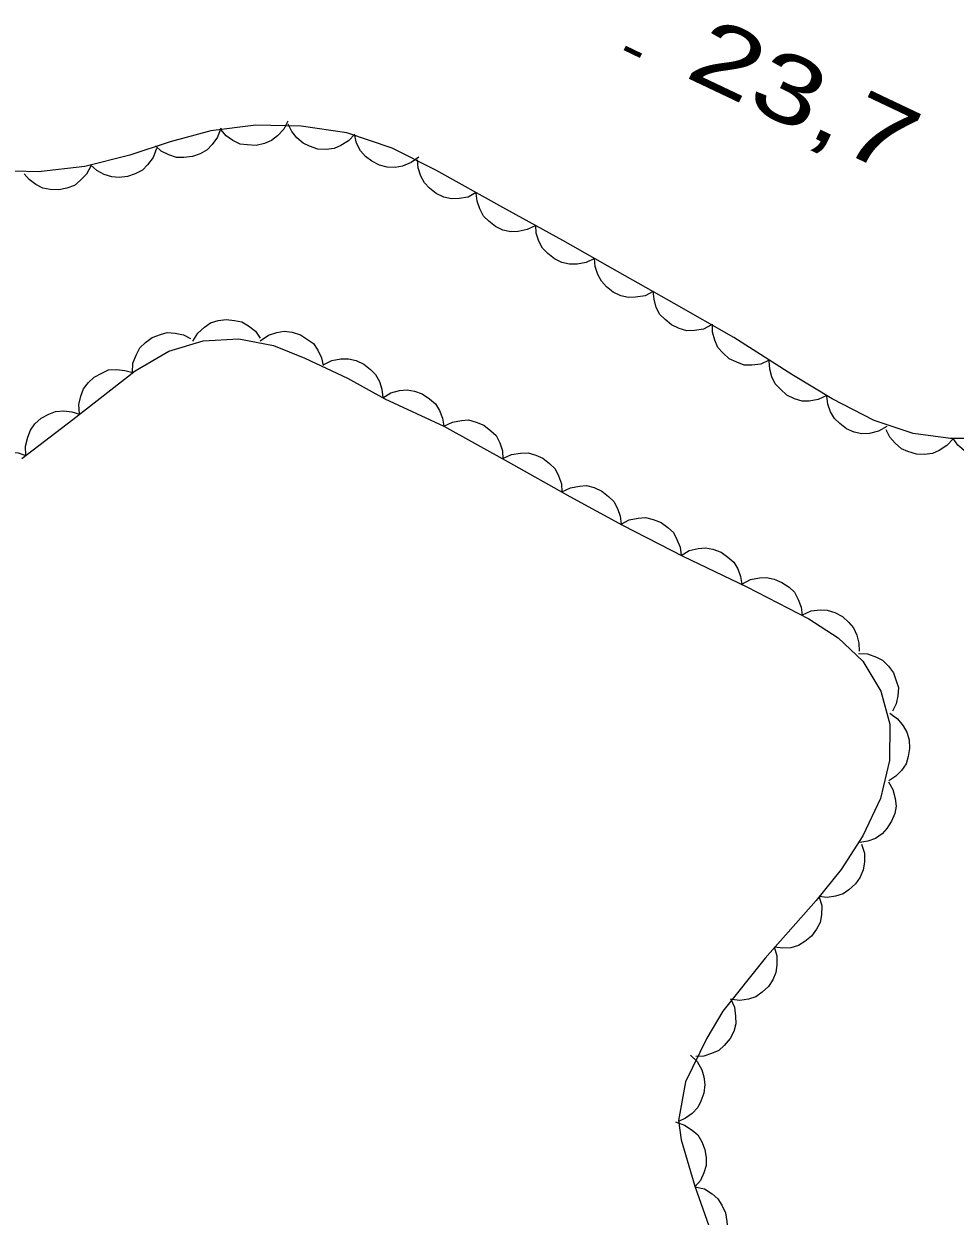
# Model space of a CAD drawing. Extents: x 356765 to 358572, y 5103174 to 5104650.
# Drawn here: x 357799.29 to 357819.98, y 5103742.35 to 5103768.84 of the extents above; entities that cross this region are included whole.
import ezdxf

# ---------------------------------------------------------------- set-up
doc = ezdxf.new("R2010")
doc.units = 0
doc.header["$LTSCALE"] = 0.6
doc.linetypes.add('DOT_DASHED', pattern=[7.7, 5, -1.2, 0.3, -1.2])
doc.layers.add('3', color=7, linetype='Continuous', lineweight=140)
doc.layers.add('44', color=7, linetype='Continuous', lineweight=25)

msp = doc.modelspace()

# ---------------------------------------------------------------- linework, layer by layer
at = {"layer": '3'}
msp.add_line((357812.64, 5103768.31), (357813, 5103768.14), dxfattribs=at)
at = {"layer": '44'}
for points in [[(357805.15, 5103766.68), (357805.06, 5103766.5), (357804.92, 5103766.35), (357804.79, 5103766.25), (357804.63, 5103766.18), (357804.45, 5103766.14), (357804.25, 5103766.15), (357804.09, 5103766.17), (357803.93, 5103766.25), (357803.78, 5103766.35), (357803.66, 5103766.49)], [(357803.66, 5103766.52), (357803.59, 5103766.32), (357803.47, 5103766.16), (357803.36, 5103766.04), (357803.2, 5103765.95), (357803.03, 5103765.89), (357802.84, 5103765.87), (357802.68, 5103765.87), (357802.51, 5103765.93), (357802.34, 5103766.01), (357802.21, 5103766.13)], [(357806.64, 5103766.39), (357806.5, 5103766.24), (357806.33, 5103766.14), (357806.18, 5103766.07), (357806, 5103766.05), (357805.82, 5103766.06), (357805.63, 5103766.12), (357805.49, 5103766.19), (357805.35, 5103766.31), (357805.24, 5103766.45), (357805.16, 5103766.61)], [(357808.06, 5103765.88), (357807.89, 5103765.76), (357807.7, 5103765.68), (357807.54, 5103765.65), (357807.36, 5103765.66), (357807.19, 5103765.7), (357807.02, 5103765.79), (357806.88, 5103765.89), (357806.77, 5103766.02), (357806.68, 5103766.19), (357806.64, 5103766.36)], [(357802.23, 5103766.07), (357802.16, 5103765.87), (357802.03, 5103765.71), (357801.92, 5103765.59), (357801.76, 5103765.51), (357801.59, 5103765.45), (357801.4, 5103765.43), (357801.24, 5103765.44), (357801.07, 5103765.49), (357800.91, 5103765.58), (357800.77, 5103765.7)], [(357800.78, 5103765.69), (357800.68, 5103765.5), (357800.54, 5103765.36), (357800.41, 5103765.25), (357800.24, 5103765.19), (357800.06, 5103765.15), (357799.87, 5103765.16), (357799.71, 5103765.19), (357799.55, 5103765.27), (357799.4, 5103765.38), (357799.29, 5103765.51)], [(357809.34, 5103765.09), (357809.16, 5103764.99), (357808.96, 5103764.96), (357808.79, 5103764.95), (357808.62, 5103764.99), (357808.45, 5103765.07), (357808.3, 5103765.19), (357808.19, 5103765.31), (357808.11, 5103765.46), (357808.05, 5103765.64), (357808.03, 5103765.82)], [(357810.66, 5103764.36), (357810.47, 5103764.27), (357810.27, 5103764.23), (357810.11, 5103764.22), (357809.93, 5103764.26), (357809.77, 5103764.34), (357809.62, 5103764.46), (357809.5, 5103764.57), (357809.42, 5103764.73), (357809.36, 5103764.9), (357809.34, 5103765.08)], [(357811.97, 5103763.63), (357811.78, 5103763.54), (357811.58, 5103763.5), (357811.41, 5103763.5), (357811.24, 5103763.54), (357811.08, 5103763.62), (357810.93, 5103763.74), (357810.81, 5103763.86), (357810.73, 5103764.01), (357810.67, 5103764.19), (357810.66, 5103764.37)], [(357813.27, 5103762.89), (357813.09, 5103762.8), (357812.88, 5103762.77), (357812.72, 5103762.76), (357812.55, 5103762.8), (357812.38, 5103762.88), (357812.23, 5103763), (357812.12, 5103763.12), (357812.04, 5103763.27), (357811.98, 5103763.45), (357811.97, 5103763.63)], [(357814.57, 5103762.15), (357814.39, 5103762.06), (357814.19, 5103762.03), (357814.02, 5103762.02), (357813.85, 5103762.07), (357813.68, 5103762.15), (357813.54, 5103762.27), (357813.42, 5103762.38), (357813.34, 5103762.54), (357813.29, 5103762.72), (357813.27, 5103762.9)], [(357803.04, 5103761.79), (357803.15, 5103761.97), (357803.3, 5103762.1), (357803.43, 5103762.2), (357803.6, 5103762.25), (357803.78, 5103762.27), (357803.97, 5103762.25), (357804.13, 5103762.22), (357804.28, 5103762.13), (357804.43, 5103762.01), (357804.54, 5103761.86)], [(357815.85, 5103761.37), (357815.66, 5103761.28), (357815.46, 5103761.26), (357815.29, 5103761.26), (357815.13, 5103761.32), (357814.96, 5103761.4), (357814.82, 5103761.53), (357814.71, 5103761.65), (357814.64, 5103761.81), (357814.59, 5103761.99), (357814.59, 5103762.17)], [(357801.7, 5103761.09), (357801.71, 5103761.3), (357801.79, 5103761.49), (357801.86, 5103761.64), (357801.99, 5103761.76), (357802.14, 5103761.87), (357802.32, 5103761.94), (357802.47, 5103761.98), (357802.65, 5103761.97), (357802.83, 5103761.93), (357802.99, 5103761.85)], [(357804.54, 5103761.8), (357804.72, 5103761.92), (357804.91, 5103761.98), (357805.07, 5103762.01), (357805.25, 5103761.99), (357805.43, 5103761.93), (357805.59, 5103761.83), (357805.72, 5103761.74), (357805.82, 5103761.59), (357805.9, 5103761.42), (357805.94, 5103761.25)], [(357805.95, 5103761.27), (357806.13, 5103761.36), (357806.33, 5103761.4), (357806.5, 5103761.4), (357806.67, 5103761.36), (357806.84, 5103761.28), (357806.99, 5103761.16), (357807.1, 5103761.05), (357807.19, 5103760.89), (357807.24, 5103760.72), (357807.26, 5103760.54)], [(357800.52, 5103760.17), (357800.51, 5103760.38), (357800.55, 5103760.57), (357800.61, 5103760.73), (357800.72, 5103760.87), (357800.85, 5103760.99), (357801.02, 5103761.08), (357801.17, 5103761.15), (357801.35, 5103761.16), (357801.53, 5103761.14), (357801.71, 5103761.09)], [(357817.13, 5103760.58), (357816.94, 5103760.49), (357816.74, 5103760.46), (357816.58, 5103760.46), (357816.41, 5103760.51), (357816.24, 5103760.59), (357816.1, 5103760.72), (357815.98, 5103760.84), (357815.91, 5103761), (357815.86, 5103761.17), (357815.85, 5103761.35)], [(357807.26, 5103760.53), (357807.44, 5103760.64), (357807.63, 5103760.69), (357807.8, 5103760.71), (357807.97, 5103760.68), (357808.14, 5103760.62), (357808.3, 5103760.51), (357808.43, 5103760.4), (357808.52, 5103760.25), (357808.59, 5103760.08), (357808.62, 5103759.9)], [(357818.46, 5103759.89), (357818.28, 5103759.79), (357818.08, 5103759.74), (357817.91, 5103759.73), (357817.74, 5103759.77), (357817.57, 5103759.84), (357817.42, 5103759.96), (357817.3, 5103760.07), (357817.21, 5103760.22), (357817.15, 5103760.39), (357817.13, 5103760.57)], [(357799.33, 5103759.25), (357799.32, 5103759.46), (357799.37, 5103759.66), (357799.43, 5103759.81), (357799.53, 5103759.95), (357799.67, 5103760.08), (357799.84, 5103760.17), (357799.99, 5103760.23), (357800.17, 5103760.24), (357800.35, 5103760.22), (357800.52, 5103760.17)], [(357808.62, 5103759.9), (357808.81, 5103759.99), (357809.01, 5103760.03), (357809.17, 5103760.04), (357809.34, 5103759.99), (357809.51, 5103759.92), (357809.66, 5103759.8), (357809.78, 5103759.69), (357809.86, 5103759.53), (357809.92, 5103759.35), (357809.93, 5103759.17)], [(357819.94, 5103759.62), (357819.8, 5103759.47), (357819.63, 5103759.36), (357819.48, 5103759.29), (357819.3, 5103759.27), (357819.12, 5103759.28), (357818.93, 5103759.34), (357818.79, 5103759.4), (357818.65, 5103759.52), (357818.53, 5103759.66), (357818.45, 5103759.82)], [(357821.44, 5103759.63), (357821.32, 5103759.46), (357821.17, 5103759.33), (357821.02, 5103759.24), (357820.85, 5103759.2), (357820.67, 5103759.18), (357820.48, 5103759.21), (357820.32, 5103759.26), (357820.18, 5103759.36), (357820.04, 5103759.48), (357819.94, 5103759.63)], [(357798.17, 5103758.31), (357798.15, 5103758.51), (357798.19, 5103758.71), (357798.25, 5103758.87), (357798.35, 5103759.01), (357798.48, 5103759.14), (357798.65, 5103759.23), (357798.8, 5103759.3), (357798.97, 5103759.32), (357799.16, 5103759.31), (357799.33, 5103759.25)], [(357809.93, 5103759.18), (357810.12, 5103759.27), (357810.32, 5103759.3), (357810.49, 5103759.31), (357810.66, 5103759.26), (357810.82, 5103759.19), (357810.97, 5103759.07), (357811.09, 5103758.95), (357811.17, 5103758.8), (357811.23, 5103758.62), (357811.24, 5103758.44)], [(357811.24, 5103758.44), (357811.43, 5103758.53), (357811.63, 5103758.57), (357811.79, 5103758.58), (357811.96, 5103758.54), (357812.13, 5103758.46), (357812.28, 5103758.34), (357812.4, 5103758.23), (357812.48, 5103758.07), (357812.54, 5103757.9), (357812.56, 5103757.72)], [(357812.56, 5103757.72), (357812.74, 5103757.82), (357812.94, 5103757.86), (357813.1, 5103757.87), (357813.27, 5103757.83), (357813.45, 5103757.76), (357813.6, 5103757.65), (357813.72, 5103757.54), (357813.8, 5103757.38), (357813.87, 5103757.21), (357813.89, 5103757.03)], [(357813.89, 5103757.03), (357814.07, 5103757.14), (357814.27, 5103757.18), (357814.43, 5103757.2), (357814.6, 5103757.17), (357814.78, 5103757.1), (357814.93, 5103756.99), (357815.06, 5103756.88), (357815.15, 5103756.73), (357815.21, 5103756.56), (357815.24, 5103756.38)], [(357815.24, 5103756.39), (357815.43, 5103756.49), (357815.63, 5103756.53), (357815.79, 5103756.54), (357815.96, 5103756.5), (357816.13, 5103756.43), (357816.29, 5103756.32), (357816.41, 5103756.21), (357816.49, 5103756.05), (357816.56, 5103755.88), (357816.58, 5103755.7)], [(357816.59, 5103755.71), (357816.78, 5103755.8), (357816.98, 5103755.82), (357817.14, 5103755.81), (357817.31, 5103755.76), (357817.48, 5103755.67), (357817.62, 5103755.54), (357817.72, 5103755.42), (357817.8, 5103755.26), (357817.84, 5103755.08), (357817.85, 5103754.9)], [(357817.83, 5103754.85), (357818.03, 5103754.84), (357818.23, 5103754.77), (357818.37, 5103754.7), (357818.5, 5103754.57), (357818.61, 5103754.42), (357818.67, 5103754.24), (357818.72, 5103754.09), (357818.71, 5103753.91), (357818.67, 5103753.73), (357818.59, 5103753.57)], [(357818.53, 5103753.52), (357818.7, 5103753.4), (357818.83, 5103753.24), (357818.91, 5103753.1), (357818.96, 5103752.93), (357818.97, 5103752.74), (357818.94, 5103752.56), (357818.89, 5103752.4), (357818.79, 5103752.25), (357818.66, 5103752.12), (357818.51, 5103752.02)], [(357818.5, 5103752), (357818.6, 5103751.83), (357818.65, 5103751.63), (357818.67, 5103751.46), (357818.64, 5103751.29), (357818.57, 5103751.12), (357818.46, 5103750.96), (357818.36, 5103750.84), (357818.21, 5103750.74), (357818.04, 5103750.68), (357817.86, 5103750.65)], [(357817.9, 5103750.61), (357817.97, 5103750.41), (357817.97, 5103750.21), (357817.94, 5103750.04), (357817.87, 5103749.88), (357817.77, 5103749.73), (357817.62, 5103749.6), (357817.49, 5103749.51), (357817.32, 5103749.46), (357817.14, 5103749.43), (357816.96, 5103749.45)], [(357816.96, 5103749.44), (357817.02, 5103749.24), (357817.01, 5103749.04), (357816.98, 5103748.87), (357816.9, 5103748.72), (357816.79, 5103748.57), (357816.64, 5103748.45), (357816.5, 5103748.36), (357816.33, 5103748.31), (357816.15, 5103748.3), (357815.97, 5103748.32)], [(357815.96, 5103748.33), (357816.02, 5103748.13), (357816.02, 5103747.93), (357816, 5103747.76), (357815.93, 5103747.6), (357815.83, 5103747.45), (357815.69, 5103747.32), (357815.55, 5103747.22), (357815.39, 5103747.17), (357815.2, 5103747.14), (357815.02, 5103747.16)], [(357814.99, 5103747.18), (357815.08, 5103746.99), (357815.1, 5103746.79), (357815.11, 5103746.62), (357815.06, 5103746.45), (357814.98, 5103746.29), (357814.85, 5103746.14), (357814.73, 5103746.03), (357814.57, 5103745.96), (357814.4, 5103745.9), (357814.22, 5103745.89)], [(357814.1, 5103745.92), (357814.25, 5103745.78), (357814.35, 5103745.6), (357814.4, 5103745.44), (357814.42, 5103745.27), (357814.4, 5103745.08), (357814.33, 5103744.9), (357814.26, 5103744.76), (357814.14, 5103744.63), (357813.99, 5103744.52), (357813.83, 5103744.45)], [(357813.77, 5103744.44), (357813.97, 5103744.37), (357814.14, 5103744.26), (357814.26, 5103744.15), (357814.35, 5103744), (357814.42, 5103743.83), (357814.45, 5103743.64), (357814.45, 5103743.47), (357814.4, 5103743.31), (357814.32, 5103743.14), (357814.2, 5103743)], [(357814.2, 5103743), (357814.41, 5103742.95), (357814.58, 5103742.84), (357814.71, 5103742.73), (357814.8, 5103742.59), (357814.88, 5103742.42), (357814.91, 5103742.23), (357814.92, 5103742.07), (357814.88, 5103741.9), (357814.81, 5103741.73), (357814.7, 5103741.58)]]:
    msp.add_lwpolyline(points, dxfattribs=at)
at = {"layer": '44', "linetype": 'DOT_DASHED'}
for points in [[(357820.71, 5103759.63), (357819.88, 5103759.63), (357819.05, 5103759.74), (357818.18, 5103760.03), (357817.25, 5103760.51), (357816.35, 5103761.05), (357815.06, 5103761.87), (357813.74, 5103762.63), (357812.48, 5103763.34), (357811.26, 5103764.03), (357809.93, 5103764.76), (357808.44, 5103765.59), (357807.47, 5103766.08), (357806.46, 5103766.42), (357805.45, 5103766.57), (357804.44, 5103766.59), (357803.44, 5103766.46), (357802.54, 5103766.22), (357801.64, 5103765.92), (357800.64, 5103765.67), (357799.61, 5103765.55), (357799.07, 5103765.57)], [(357799.24, 5103759.18), (357800.37, 5103760.05), (357801.76, 5103761.13), (357802.51, 5103761.57), (357803.27, 5103761.8), (357804.06, 5103761.84), (357804.83, 5103761.69), (357805.53, 5103761.41), (357806.48, 5103760.97), (357807.31, 5103760.51), (357808.62, 5103759.9)], [(357808.62, 5103759.9), (357810.05, 5103759.11), (357811.42, 5103758.34), (357812.59, 5103757.7), (357813.93, 5103757.01), (357815.35, 5103756.33), (357816.73, 5103755.62), (357817.38, 5103755.2), (357817.93, 5103754.68), (357818.33, 5103754.01), (357818.53, 5103753.28), (357818.52, 5103752.47), (357818.32, 5103751.63), (357817.93, 5103750.8), (357817.45, 5103750.05), (357816.89, 5103749.36), (357815.76, 5103748.08), (357814.82, 5103746.9), (357814.46, 5103746.3), (357813.99, 5103745.33), (357813.83, 5103744.47), (357813.89, 5103744.04), (357814.2, 5103743.01), (357814.64, 5103741.75)]]:
    msp.add_lwpolyline(points, dxfattribs=at)

# ---------------------------------------------------------------- texts
at = {"layer": '3', "width": 1.35}
msp.add_text('23,7   ', height=1.5, rotation=334.619, dxfattribs=at).set_placement((357813.94, 5103767.68))

doc.saveas('drawing.dxf')
